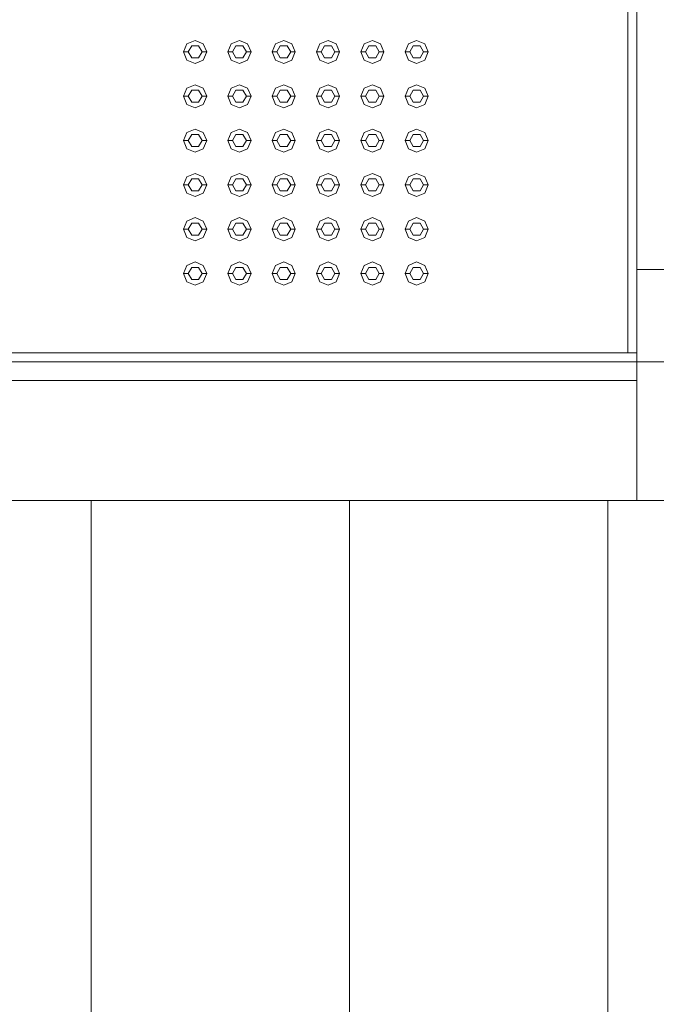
# Model space of a CAD drawing. Header units: millimetres. Extents: x -261 to 187, y -214 to 106.
# Tile 339 of 656: x -190.433 to -189.743, y -86.592 to -85.525. Entities that reach past the tile are written whole.
import ezdxf

# ---------------------------------------------------------------- set-up
doc = ezdxf.new("R2010")
doc.units = ezdxf.units.MM
doc.header["$LTSCALE"] = 0.005
doc.header["$MEASUREMENT"] = 0
for name, color, linetype, lineweight in [('IFC-Elemento construtivo genérico-Contorno', 9, 'Continuous', 5), ('IFC-Escada-Contorno', 9, 'Continuous', 5), ('IFC-Parede padrão-Contorno', 9, 'Continuous', 5), ('IFC-Parede-Contorno', 9, 'Continuous', 5), ('IFC-Pilar-Contorno', 9, 'Continuous', 5), ('IFC-Viga-Contorno', 9, 'Continuous', 5)]:
    doc.layers.add(name, color=color, linetype=linetype, lineweight=lineweight)

msp = doc.modelspace()

# ---------------------------------------------------------------- linework, layer by layer
at = {"layer": 'IFC-Elemento construtivo genérico-Contorno', "lineweight": 5}
for p, q in [((-190.2549, -85.5598), (-190.2513, -85.551)), ((-190.2513, -85.551), (-190.2424, -85.5473)), ((-190.2499, -85.5598), (-190.2462, -85.5533)), ((-190.2462, -85.5533), (-190.2387, -85.5533)), ((-190.2424, -85.5473), (-190.2336, -85.551)), ((-190.2387, -85.5533), (-190.2349, -85.5598)), ((-190.2336, -85.551), (-190.2299, -85.5598)), ((-190.2069, -85.5598), (-190.2033, -85.551)), ((-190.2033, -85.551), (-190.1944, -85.5473)), ((-190.2019, -85.5598), (-190.1982, -85.5533)), ((-190.1982, -85.5533), (-190.1907, -85.5533)), ((-190.1944, -85.5473), (-190.1856, -85.551)), ((-190.1907, -85.5533), (-190.1869, -85.5598)), ((-190.1856, -85.551), (-190.1819, -85.5598)), ((-190.1589, -85.5598), (-190.1553, -85.551)), ((-190.1553, -85.551), (-190.1464, -85.5473)), ((-190.1539, -85.5598), (-190.1502, -85.5533)), ((-190.1502, -85.5533), (-190.1427, -85.5533)), ((-190.1464, -85.5473), (-190.1376, -85.551)), ((-190.1427, -85.5533), (-190.1389, -85.5598)), ((-190.1376, -85.551), (-190.1339, -85.5598)), ((-190.1109, -85.5598), (-190.1073, -85.551)), ((-190.1073, -85.551), (-190.0984, -85.5473)), ((-190.1059, -85.5598), (-190.1022, -85.5533)), ((-190.1022, -85.5533), (-190.0947, -85.5533)), ((-190.0984, -85.5473), (-190.0896, -85.551)), ((-190.0947, -85.5533), (-190.0909, -85.5598)), ((-190.0896, -85.551), (-190.0859, -85.5598)), ((-190.0629, -85.5598), (-190.0593, -85.551)), ((-190.0593, -85.551), (-190.0504, -85.5473)), ((-190.0579, -85.5598), (-190.0542, -85.5533)), ((-190.0542, -85.5533), (-190.0467, -85.5533)), ((-190.0504, -85.5473), (-190.0416, -85.551)), ((-190.0467, -85.5533), (-190.0429, -85.5598)), ((-190.0416, -85.551), (-190.0379, -85.5598)), ((-190.0149, -85.5598), (-190.0113, -85.551)), ((-190.0113, -85.551), (-190.0024, -85.5473)), ((-190.0099, -85.5598), (-190.0062, -85.5533)), ((-190.0062, -85.5533), (-189.9987, -85.5533)), ((-190.0024, -85.5473), (-189.9936, -85.551)), ((-189.9987, -85.5533), (-189.9949, -85.5598)), ((-189.9936, -85.551), (-189.9899, -85.5598)), ((-190.2549, -85.5598), (-190.2499, -85.5598)), ((-190.2549, -85.5598), (-190.2513, -85.5687)), ((-190.2499, -85.5598), (-190.2462, -85.5663)), ((-190.2387, -85.5663), (-190.2349, -85.5598)), ((-190.2349, -85.5598), (-190.2299, -85.5598)), ((-190.2336, -85.5687), (-190.2299, -85.5598)), ((-190.2069, -85.5598), (-190.2019, -85.5598)), ((-190.2069, -85.5598), (-190.2033, -85.5687)), ((-190.2019, -85.5598), (-190.1982, -85.5663)), ((-190.1907, -85.5663), (-190.1869, -85.5598)), ((-190.1869, -85.5598), (-190.1819, -85.5598)), ((-190.1856, -85.5687), (-190.1819, -85.5598)), ((-190.1589, -85.5598), (-190.1539, -85.5598)), ((-190.1589, -85.5598), (-190.1553, -85.5687)), ((-190.1539, -85.5598), (-190.1502, -85.5663)), ((-190.1427, -85.5663), (-190.1389, -85.5598)), ((-190.1389, -85.5598), (-190.1339, -85.5598)), ((-190.1376, -85.5687), (-190.1339, -85.5598)), ((-190.1109, -85.5598), (-190.1059, -85.5598)), ((-190.1109, -85.5598), (-190.1073, -85.5687)), ((-190.1059, -85.5598), (-190.1022, -85.5663)), ((-190.0947, -85.5663), (-190.0909, -85.5598)), ((-190.0909, -85.5598), (-190.0859, -85.5598)), ((-190.0896, -85.5687), (-190.0859, -85.5598)), ((-190.0629, -85.5598), (-190.0579, -85.5598)), ((-190.0629, -85.5598), (-190.0593, -85.5687)), ((-190.0579, -85.5598), (-190.0542, -85.5663)), ((-190.0467, -85.5663), (-190.0429, -85.5598)), ((-190.0429, -85.5598), (-190.0379, -85.5598)), ((-190.0416, -85.5687), (-190.0379, -85.5598)), ((-190.0149, -85.5598), (-190.0099, -85.5598)), ((-190.0149, -85.5598), (-190.0113, -85.5687)), ((-190.0099, -85.5598), (-190.0062, -85.5663)), ((-189.9987, -85.5663), (-189.9949, -85.5598)), ((-189.9949, -85.5598), (-189.9899, -85.5598)), ((-189.9936, -85.5687), (-189.9899, -85.5598)), ((-190.2513, -85.5687), (-190.2424, -85.5723)), ((-190.2462, -85.5663), (-190.2387, -85.5663)), ((-190.2424, -85.5723), (-190.2336, -85.5687)), ((-190.2033, -85.5687), (-190.1944, -85.5723)), ((-190.1982, -85.5663), (-190.1907, -85.5663)), ((-190.1944, -85.5723), (-190.1856, -85.5687)), ((-190.1553, -85.5687), (-190.1464, -85.5723)), ((-190.1502, -85.5663), (-190.1427, -85.5663)), ((-190.1464, -85.5723), (-190.1376, -85.5687)), ((-190.1073, -85.5687), (-190.0984, -85.5723)), ((-190.1022, -85.5663), (-190.0947, -85.5663)), ((-190.0984, -85.5723), (-190.0896, -85.5687)), ((-190.0593, -85.5687), (-190.0504, -85.5723)), ((-190.0542, -85.5663), (-190.0467, -85.5663)), ((-190.0504, -85.5723), (-190.0416, -85.5687)), ((-190.0113, -85.5687), (-190.0024, -85.5723)), ((-190.0062, -85.5663), (-189.9987, -85.5663)), ((-190.0024, -85.5723), (-189.9936, -85.5687)), ((-190.2513, -85.599), (-190.2424, -85.5953)), ((-190.2424, -85.5953), (-190.2336, -85.599)), ((-190.2033, -85.599), (-190.1944, -85.5953)), ((-190.1944, -85.5953), (-190.1856, -85.599)), ((-190.1553, -85.599), (-190.1464, -85.5953)), ((-190.1464, -85.5953), (-190.1376, -85.599)), ((-190.1073, -85.599), (-190.0984, -85.5953)), ((-190.0984, -85.5953), (-190.0896, -85.599)), ((-190.0593, -85.599), (-190.0504, -85.5953)), ((-190.0504, -85.5953), (-190.0416, -85.599)), ((-190.0113, -85.599), (-190.0024, -85.5953)), ((-190.0024, -85.5953), (-189.9936, -85.599)), ((-190.2549, -85.6078), (-190.2513, -85.599)), ((-190.2549, -85.6078), (-190.2499, -85.6078)), ((-190.2549, -85.6078), (-190.2513, -85.6167)), ((-190.2499, -85.6078), (-190.2462, -85.6013)), ((-190.2499, -85.6078), (-190.2462, -85.6143)), ((-190.2462, -85.6013), (-190.2387, -85.6013)), ((-190.2387, -85.6013), (-190.2349, -85.6078)), ((-190.2387, -85.6143), (-190.2349, -85.6078)), ((-190.2349, -85.6078), (-190.2299, -85.6078)), ((-190.2336, -85.599), (-190.2299, -85.6078)), ((-190.2336, -85.6167), (-190.2299, -85.6078)), ((-190.2069, -85.6078), (-190.2033, -85.599)), ((-190.2069, -85.6078), (-190.2019, -85.6078)), ((-190.2069, -85.6078), (-190.2033, -85.6167)), ((-190.2019, -85.6078), (-190.1982, -85.6013)), ((-190.2019, -85.6078), (-190.1982, -85.6143)), ((-190.1982, -85.6013), (-190.1907, -85.6013)), ((-190.1907, -85.6013), (-190.1869, -85.6078)), ((-190.1907, -85.6143), (-190.1869, -85.6078)), ((-190.1869, -85.6078), (-190.1819, -85.6078)), ((-190.1856, -85.599), (-190.1819, -85.6078)), ((-190.1856, -85.6167), (-190.1819, -85.6078)), ((-190.1589, -85.6078), (-190.1553, -85.599)), ((-190.1589, -85.6078), (-190.1539, -85.6078)), ((-190.1589, -85.6078), (-190.1553, -85.6167)), ((-190.1539, -85.6078), (-190.1502, -85.6013)), ((-190.1539, -85.6078), (-190.1502, -85.6143)), ((-190.1502, -85.6013), (-190.1427, -85.6013)), ((-190.1427, -85.6013), (-190.1389, -85.6078)), ((-190.1427, -85.6143), (-190.1389, -85.6078)), ((-190.1389, -85.6078), (-190.1339, -85.6078)), ((-190.1376, -85.599), (-190.1339, -85.6078)), ((-190.1376, -85.6167), (-190.1339, -85.6078)), ((-190.1109, -85.6078), (-190.1073, -85.599)), ((-190.1109, -85.6078), (-190.1059, -85.6078)), ((-190.1109, -85.6078), (-190.1073, -85.6167)), ((-190.1059, -85.6078), (-190.1022, -85.6013)), ((-190.1059, -85.6078), (-190.1022, -85.6143)), ((-190.1022, -85.6013), (-190.0947, -85.6013)), ((-190.0947, -85.6013), (-190.0909, -85.6078)), ((-190.0947, -85.6143), (-190.0909, -85.6078)), ((-190.0909, -85.6078), (-190.0859, -85.6078)), ((-190.0896, -85.599), (-190.0859, -85.6078)), ((-190.0896, -85.6167), (-190.0859, -85.6078)), ((-190.0629, -85.6078), (-190.0593, -85.599)), ((-190.0629, -85.6078), (-190.0579, -85.6078)), ((-190.0629, -85.6078), (-190.0593, -85.6167)), ((-190.0579, -85.6078), (-190.0542, -85.6013)), ((-190.0579, -85.6078), (-190.0542, -85.6143)), ((-190.0542, -85.6013), (-190.0467, -85.6013)), ((-190.0467, -85.6013), (-190.0429, -85.6078)), ((-190.0467, -85.6143), (-190.0429, -85.6078)), ((-190.0429, -85.6078), (-190.0379, -85.6078)), ((-190.0416, -85.599), (-190.0379, -85.6078)), ((-190.0416, -85.6167), (-190.0379, -85.6078)), ((-190.0149, -85.6078), (-190.0113, -85.599)), ((-190.0149, -85.6078), (-190.0099, -85.6078)), ((-190.0149, -85.6078), (-190.0113, -85.6167)), ((-190.0099, -85.6078), (-190.0062, -85.6013)), ((-190.0099, -85.6078), (-190.0062, -85.6143)), ((-190.0062, -85.6013), (-189.9987, -85.6013)), ((-189.9987, -85.6013), (-189.9949, -85.6078)), ((-189.9987, -85.6143), (-189.9949, -85.6078)), ((-189.9949, -85.6078), (-189.9899, -85.6078)), ((-189.9936, -85.599), (-189.9899, -85.6078)), ((-189.9936, -85.6167), (-189.9899, -85.6078)), ((-190.2513, -85.6167), (-190.2424, -85.6203)), ((-190.2462, -85.6143), (-190.2387, -85.6143)), ((-190.2424, -85.6203), (-190.2336, -85.6167)), ((-190.2033, -85.6167), (-190.1944, -85.6203)), ((-190.1982, -85.6143), (-190.1907, -85.6143)), ((-190.1944, -85.6203), (-190.1856, -85.6167)), ((-190.1553, -85.6167), (-190.1464, -85.6203)), ((-190.1502, -85.6143), (-190.1427, -85.6143)), ((-190.1464, -85.6203), (-190.1376, -85.6167)), ((-190.1073, -85.6167), (-190.0984, -85.6203)), ((-190.1022, -85.6143), (-190.0947, -85.6143)), ((-190.0984, -85.6203), (-190.0896, -85.6167)), ((-190.0593, -85.6167), (-190.0504, -85.6203)), ((-190.0542, -85.6143), (-190.0467, -85.6143)), ((-190.0504, -85.6203), (-190.0416, -85.6167)), ((-190.0113, -85.6167), (-190.0024, -85.6203)), ((-190.0062, -85.6143), (-189.9987, -85.6143)), ((-190.0024, -85.6203), (-189.9936, -85.6167)), ((-190.2549, -85.6558), (-190.2513, -85.647)), ((-190.2513, -85.647), (-190.2424, -85.6433)), ((-190.2499, -85.6558), (-190.2462, -85.6493)), ((-190.2462, -85.6493), (-190.2387, -85.6493)), ((-190.2424, -85.6433), (-190.2336, -85.647)), ((-190.2387, -85.6493), (-190.2349, -85.6558)), ((-190.2336, -85.647), (-190.2299, -85.6558)), ((-190.2069, -85.6558), (-190.2033, -85.647)), ((-190.2033, -85.647), (-190.1944, -85.6433)), ((-190.2019, -85.6558), (-190.1982, -85.6493)), ((-190.1982, -85.6493), (-190.1907, -85.6493)), ((-190.1944, -85.6433), (-190.1856, -85.647)), ((-190.1907, -85.6493), (-190.1869, -85.6558)), ((-190.1856, -85.647), (-190.1819, -85.6558)), ((-190.1589, -85.6558), (-190.1553, -85.647)), ((-190.1553, -85.647), (-190.1464, -85.6433)), ((-190.1539, -85.6558), (-190.1502, -85.6493)), ((-190.1502, -85.6493), (-190.1427, -85.6493)), ((-190.1464, -85.6433), (-190.1376, -85.647)), ((-190.1427, -85.6493), (-190.1389, -85.6558)), ((-190.1376, -85.647), (-190.1339, -85.6558)), ((-190.1109, -85.6558), (-190.1073, -85.647)), ((-190.1073, -85.647), (-190.0984, -85.6433)), ((-190.1059, -85.6558), (-190.1022, -85.6493)), ((-190.1022, -85.6493), (-190.0947, -85.6493)), ((-190.0984, -85.6433), (-190.0896, -85.647)), ((-190.0947, -85.6493), (-190.0909, -85.6558)), ((-190.0896, -85.647), (-190.0859, -85.6558)), ((-190.0629, -85.6558), (-190.0593, -85.647)), ((-190.0593, -85.647), (-190.0504, -85.6433)), ((-190.0579, -85.6558), (-190.0542, -85.6493)), ((-190.0542, -85.6493), (-190.0467, -85.6493)), ((-190.0504, -85.6433), (-190.0416, -85.647)), ((-190.0467, -85.6493), (-190.0429, -85.6558)), ((-190.0416, -85.647), (-190.0379, -85.6558)), ((-190.0149, -85.6558), (-190.0113, -85.647)), ((-190.0113, -85.647), (-190.0024, -85.6433)), ((-190.0099, -85.6558), (-190.0062, -85.6493)), ((-190.0062, -85.6493), (-189.9987, -85.6493)), ((-190.0024, -85.6433), (-189.9936, -85.647)), ((-189.9987, -85.6493), (-189.9949, -85.6558)), ((-189.9936, -85.647), (-189.9899, -85.6558)), ((-190.2549, -85.6558), (-190.2499, -85.6558)), ((-190.2549, -85.6558), (-190.2513, -85.6647)), ((-190.2499, -85.6558), (-190.2462, -85.6623)), ((-190.2387, -85.6623), (-190.2349, -85.6558)), ((-190.2349, -85.6558), (-190.2299, -85.6558)), ((-190.2336, -85.6647), (-190.2299, -85.6558)), ((-190.2069, -85.6558), (-190.2019, -85.6558)), ((-190.2069, -85.6558), (-190.2033, -85.6647)), ((-190.2019, -85.6558), (-190.1982, -85.6623)), ((-190.1907, -85.6623), (-190.1869, -85.6558)), ((-190.1869, -85.6558), (-190.1819, -85.6558)), ((-190.1856, -85.6647), (-190.1819, -85.6558)), ((-190.1589, -85.6558), (-190.1539, -85.6558)), ((-190.1589, -85.6558), (-190.1553, -85.6647)), ((-190.1539, -85.6558), (-190.1502, -85.6623)), ((-190.1427, -85.6623), (-190.1389, -85.6558)), ((-190.1389, -85.6558), (-190.1339, -85.6558)), ((-190.1376, -85.6647), (-190.1339, -85.6558)), ((-190.1109, -85.6558), (-190.1059, -85.6558)), ((-190.1109, -85.6558), (-190.1073, -85.6647)), ((-190.1059, -85.6558), (-190.1022, -85.6623)), ((-190.0947, -85.6623), (-190.0909, -85.6558)), ((-190.0909, -85.6558), (-190.0859, -85.6558)), ((-190.0896, -85.6647), (-190.0859, -85.6558)), ((-190.0629, -85.6558), (-190.0579, -85.6558)), ((-190.0629, -85.6558), (-190.0593, -85.6647)), ((-190.0579, -85.6558), (-190.0542, -85.6623)), ((-190.0467, -85.6623), (-190.0429, -85.6558)), ((-190.0429, -85.6558), (-190.0379, -85.6558)), ((-190.0416, -85.6647), (-190.0379, -85.6558)), ((-190.0149, -85.6558), (-190.0099, -85.6558)), ((-190.0149, -85.6558), (-190.0113, -85.6647)), ((-190.0099, -85.6558), (-190.0062, -85.6623)), ((-189.9987, -85.6623), (-189.9949, -85.6558)), ((-189.9949, -85.6558), (-189.9899, -85.6558)), ((-189.9936, -85.6647), (-189.9899, -85.6558)), ((-190.2513, -85.6647), (-190.2424, -85.6683)), ((-190.2462, -85.6623), (-190.2387, -85.6623)), ((-190.2424, -85.6683), (-190.2336, -85.6647)), ((-190.2033, -85.6647), (-190.1944, -85.6683)), ((-190.1982, -85.6623), (-190.1907, -85.6623)), ((-190.1944, -85.6683), (-190.1856, -85.6647)), ((-190.1553, -85.6647), (-190.1464, -85.6683)), ((-190.1502, -85.6623), (-190.1427, -85.6623)), ((-190.1464, -85.6683), (-190.1376, -85.6647)), ((-190.1073, -85.6647), (-190.0984, -85.6683)), ((-190.1022, -85.6623), (-190.0947, -85.6623)), ((-190.0984, -85.6683), (-190.0896, -85.6647)), ((-190.0593, -85.6647), (-190.0504, -85.6683)), ((-190.0542, -85.6623), (-190.0467, -85.6623)), ((-190.0504, -85.6683), (-190.0416, -85.6647)), ((-190.0113, -85.6647), (-190.0024, -85.6683)), ((-190.0062, -85.6623), (-189.9987, -85.6623)), ((-190.0024, -85.6683), (-189.9936, -85.6647)), ((-190.2513, -85.695), (-190.2424, -85.6913)), ((-190.2424, -85.6913), (-190.2336, -85.695)), ((-190.2033, -85.695), (-190.1944, -85.6913)), ((-190.1944, -85.6913), (-190.1856, -85.695)), ((-190.1553, -85.695), (-190.1464, -85.6913)), ((-190.1464, -85.6913), (-190.1376, -85.695)), ((-190.1073, -85.695), (-190.0984, -85.6913)), ((-190.0984, -85.6913), (-190.0896, -85.695)), ((-190.0593, -85.695), (-190.0504, -85.6913)), ((-190.0504, -85.6913), (-190.0416, -85.695)), ((-190.0113, -85.695), (-190.0024, -85.6913)), ((-190.0024, -85.6913), (-189.9936, -85.695)), ((-190.2549, -85.7038), (-190.2513, -85.695)), ((-190.2549, -85.7038), (-190.2499, -85.7038)), ((-190.2549, -85.7038), (-190.2513, -85.7127)), ((-190.2499, -85.7038), (-190.2462, -85.6973)), ((-190.2499, -85.7038), (-190.2462, -85.7103)), ((-190.2462, -85.6973), (-190.2387, -85.6973)), ((-190.2387, -85.6973), (-190.2349, -85.7038)), ((-190.2387, -85.7103), (-190.2349, -85.7038)), ((-190.2349, -85.7038), (-190.2299, -85.7038)), ((-190.2336, -85.695), (-190.2299, -85.7038)), ((-190.2336, -85.7127), (-190.2299, -85.7038)), ((-190.2069, -85.7038), (-190.2033, -85.695)), ((-190.2069, -85.7038), (-190.2019, -85.7038)), ((-190.2069, -85.7038), (-190.2033, -85.7127)), ((-190.2019, -85.7038), (-190.1982, -85.6973)), ((-190.2019, -85.7038), (-190.1982, -85.7103)), ((-190.1982, -85.6973), (-190.1907, -85.6973)), ((-190.1907, -85.6973), (-190.1869, -85.7038)), ((-190.1907, -85.7103), (-190.1869, -85.7038)), ((-190.1869, -85.7038), (-190.1819, -85.7038)), ((-190.1856, -85.695), (-190.1819, -85.7038)), ((-190.1856, -85.7127), (-190.1819, -85.7038)), ((-190.1589, -85.7038), (-190.1553, -85.695)), ((-190.1589, -85.7038), (-190.1539, -85.7038)), ((-190.1589, -85.7038), (-190.1553, -85.7127)), ((-190.1539, -85.7038), (-190.1502, -85.6973)), ((-190.1539, -85.7038), (-190.1502, -85.7103)), ((-190.1502, -85.6973), (-190.1427, -85.6973)), ((-190.1427, -85.6973), (-190.1389, -85.7038)), ((-190.1427, -85.7103), (-190.1389, -85.7038)), ((-190.1389, -85.7038), (-190.1339, -85.7038)), ((-190.1376, -85.695), (-190.1339, -85.7038)), ((-190.1376, -85.7127), (-190.1339, -85.7038)), ((-190.1109, -85.7038), (-190.1073, -85.695)), ((-190.1109, -85.7038), (-190.1059, -85.7038)), ((-190.1109, -85.7038), (-190.1073, -85.7127)), ((-190.1059, -85.7038), (-190.1022, -85.6973)), ((-190.1059, -85.7038), (-190.1022, -85.7103)), ((-190.1022, -85.6973), (-190.0947, -85.6973)), ((-190.0947, -85.6973), (-190.0909, -85.7038)), ((-190.0947, -85.7103), (-190.0909, -85.7038)), ((-190.0909, -85.7038), (-190.0859, -85.7038)), ((-190.0896, -85.695), (-190.0859, -85.7038)), ((-190.0896, -85.7127), (-190.0859, -85.7038)), ((-190.0629, -85.7038), (-190.0593, -85.695)), ((-190.0629, -85.7038), (-190.0579, -85.7038)), ((-190.0629, -85.7038), (-190.0593, -85.7127)), ((-190.0579, -85.7038), (-190.0542, -85.6973)), ((-190.0579, -85.7038), (-190.0542, -85.7103)), ((-190.0542, -85.6973), (-190.0467, -85.6973)), ((-190.0467, -85.6973), (-190.0429, -85.7038)), ((-190.0467, -85.7103), (-190.0429, -85.7038)), ((-190.0429, -85.7038), (-190.0379, -85.7038)), ((-190.0416, -85.695), (-190.0379, -85.7038)), ((-190.0416, -85.7127), (-190.0379, -85.7038)), ((-190.0149, -85.7038), (-190.0113, -85.695)), ((-190.0149, -85.7038), (-190.0099, -85.7038)), ((-190.0149, -85.7038), (-190.0113, -85.7127)), ((-190.0099, -85.7038), (-190.0062, -85.6973)), ((-190.0099, -85.7038), (-190.0062, -85.7103)), ((-190.0062, -85.6973), (-189.9987, -85.6973)), ((-189.9987, -85.6973), (-189.9949, -85.7038)), ((-189.9987, -85.7103), (-189.9949, -85.7038)), ((-189.9949, -85.7038), (-189.9899, -85.7038)), ((-189.9936, -85.695), (-189.9899, -85.7038)), ((-189.9936, -85.7127), (-189.9899, -85.7038)), ((-190.2513, -85.7127), (-190.2424, -85.7163)), ((-190.2462, -85.7103), (-190.2387, -85.7103)), ((-190.2424, -85.7163), (-190.2336, -85.7127)), ((-190.2033, -85.7127), (-190.1944, -85.7163)), ((-190.1982, -85.7103), (-190.1907, -85.7103)), ((-190.1944, -85.7163), (-190.1856, -85.7127)), ((-190.1553, -85.7127), (-190.1464, -85.7163)), ((-190.1502, -85.7103), (-190.1427, -85.7103)), ((-190.1464, -85.7163), (-190.1376, -85.7127)), ((-190.1073, -85.7127), (-190.0984, -85.7163)), ((-190.1022, -85.7103), (-190.0947, -85.7103)), ((-190.0984, -85.7163), (-190.0896, -85.7127)), ((-190.0593, -85.7127), (-190.0504, -85.7163)), ((-190.0542, -85.7103), (-190.0467, -85.7103)), ((-190.0504, -85.7163), (-190.0416, -85.7127)), ((-190.0113, -85.7127), (-190.0024, -85.7163)), ((-190.0062, -85.7103), (-189.9987, -85.7103)), ((-190.0024, -85.7163), (-189.9936, -85.7127)), ((-190.2549, -85.7518), (-190.2513, -85.743)), ((-190.2513, -85.743), (-190.2424, -85.7393)), ((-190.2499, -85.7518), (-190.2462, -85.7453)), ((-190.2462, -85.7453), (-190.2387, -85.7453)), ((-190.2424, -85.7393), (-190.2336, -85.743)), ((-190.2387, -85.7453), (-190.2349, -85.7518)), ((-190.2336, -85.743), (-190.2299, -85.7518)), ((-190.2069, -85.7518), (-190.2033, -85.743)), ((-190.2033, -85.743), (-190.1944, -85.7393)), ((-190.2019, -85.7518), (-190.1982, -85.7453)), ((-190.1982, -85.7453), (-190.1907, -85.7453)), ((-190.1944, -85.7393), (-190.1856, -85.743)), ((-190.1907, -85.7453), (-190.1869, -85.7518)), ((-190.1856, -85.743), (-190.1819, -85.7518)), ((-190.1589, -85.7518), (-190.1553, -85.743)), ((-190.1553, -85.743), (-190.1464, -85.7393)), ((-190.1539, -85.7518), (-190.1502, -85.7453)), ((-190.1502, -85.7453), (-190.1427, -85.7453)), ((-190.1464, -85.7393), (-190.1376, -85.743)), ((-190.1427, -85.7453), (-190.1389, -85.7518)), ((-190.1376, -85.743), (-190.1339, -85.7518)), ((-190.1109, -85.7518), (-190.1073, -85.743)), ((-190.1073, -85.743), (-190.0984, -85.7393)), ((-190.1059, -85.7518), (-190.1022, -85.7453)), ((-190.1022, -85.7453), (-190.0947, -85.7453)), ((-190.0984, -85.7393), (-190.0896, -85.743)), ((-190.0947, -85.7453), (-190.0909, -85.7518)), ((-190.0896, -85.743), (-190.0859, -85.7518)), ((-190.0629, -85.7518), (-190.0593, -85.743)), ((-190.0593, -85.743), (-190.0504, -85.7393)), ((-190.0579, -85.7518), (-190.0542, -85.7453)), ((-190.0542, -85.7453), (-190.0467, -85.7453)), ((-190.0504, -85.7393), (-190.0416, -85.743)), ((-190.0467, -85.7453), (-190.0429, -85.7518)), ((-190.0416, -85.743), (-190.0379, -85.7518)), ((-190.0149, -85.7518), (-190.0113, -85.743)), ((-190.0113, -85.743), (-190.0024, -85.7393)), ((-190.0099, -85.7518), (-190.0062, -85.7453)), ((-190.0062, -85.7453), (-189.9987, -85.7453)), ((-190.0024, -85.7393), (-189.9936, -85.743)), ((-189.9987, -85.7453), (-189.9949, -85.7518)), ((-189.9936, -85.743), (-189.9899, -85.7518)), ((-190.2549, -85.7518), (-190.2499, -85.7518)), ((-190.2549, -85.7518), (-190.2513, -85.7607)), ((-190.2499, -85.7518), (-190.2462, -85.7583)), ((-190.2387, -85.7583), (-190.2349, -85.7518)), ((-190.2349, -85.7518), (-190.2299, -85.7518)), ((-190.2336, -85.7607), (-190.2299, -85.7518)), ((-190.2069, -85.7518), (-190.2019, -85.7518)), ((-190.2069, -85.7518), (-190.2033, -85.7607)), ((-190.2019, -85.7518), (-190.1982, -85.7583)), ((-190.1907, -85.7583), (-190.1869, -85.7518)), ((-190.1869, -85.7518), (-190.1819, -85.7518)), ((-190.1856, -85.7607), (-190.1819, -85.7518)), ((-190.1589, -85.7518), (-190.1539, -85.7518)), ((-190.1589, -85.7518), (-190.1553, -85.7607)), ((-190.1539, -85.7518), (-190.1502, -85.7583)), ((-190.1427, -85.7583), (-190.1389, -85.7518)), ((-190.1389, -85.7518), (-190.1339, -85.7518)), ((-190.1376, -85.7607), (-190.1339, -85.7518)), ((-190.1109, -85.7518), (-190.1059, -85.7518)), ((-190.1109, -85.7518), (-190.1073, -85.7607)), ((-190.1059, -85.7518), (-190.1022, -85.7583)), ((-190.0947, -85.7583), (-190.0909, -85.7518)), ((-190.0909, -85.7518), (-190.0859, -85.7518)), ((-190.0896, -85.7607), (-190.0859, -85.7518)), ((-190.0629, -85.7518), (-190.0579, -85.7518)), ((-190.0629, -85.7518), (-190.0593, -85.7607)), ((-190.0579, -85.7518), (-190.0542, -85.7583)), ((-190.0467, -85.7583), (-190.0429, -85.7518)), ((-190.0429, -85.7518), (-190.0379, -85.7518)), ((-190.0416, -85.7607), (-190.0379, -85.7518)), ((-190.0149, -85.7518), (-190.0099, -85.7518)), ((-190.0149, -85.7518), (-190.0113, -85.7607)), ((-190.0099, -85.7518), (-190.0062, -85.7583)), ((-189.9987, -85.7583), (-189.9949, -85.7518)), ((-189.9949, -85.7518), (-189.9899, -85.7518)), ((-189.9936, -85.7607), (-189.9899, -85.7518)), ((-190.2513, -85.7607), (-190.2424, -85.7643)), ((-190.2462, -85.7583), (-190.2387, -85.7583)), ((-190.2424, -85.7643), (-190.2336, -85.7607)), ((-190.2033, -85.7607), (-190.1944, -85.7643)), ((-190.1982, -85.7583), (-190.1907, -85.7583)), ((-190.1944, -85.7643), (-190.1856, -85.7607)), ((-190.1553, -85.7607), (-190.1464, -85.7643)), ((-190.1502, -85.7583), (-190.1427, -85.7583)), ((-190.1464, -85.7643), (-190.1376, -85.7607)), ((-190.1073, -85.7607), (-190.0984, -85.7643)), ((-190.1022, -85.7583), (-190.0947, -85.7583)), ((-190.0984, -85.7643), (-190.0896, -85.7607)), ((-190.0593, -85.7607), (-190.0504, -85.7643)), ((-190.0542, -85.7583), (-190.0467, -85.7583)), ((-190.0504, -85.7643), (-190.0416, -85.7607)), ((-190.0113, -85.7607), (-190.0024, -85.7643)), ((-190.0062, -85.7583), (-189.9987, -85.7583)), ((-190.0024, -85.7643), (-189.9936, -85.7607)), ((-190.2513, -85.791), (-190.2424, -85.7873)), ((-190.2424, -85.7873), (-190.2336, -85.791)), ((-190.2033, -85.791), (-190.1944, -85.7873)), ((-190.1944, -85.7873), (-190.1856, -85.791)), ((-190.1553, -85.791), (-190.1464, -85.7873)), ((-190.1464, -85.7873), (-190.1376, -85.791)), ((-190.1073, -85.791), (-190.0984, -85.7873)), ((-190.0984, -85.7873), (-190.0896, -85.791)), ((-190.0593, -85.791), (-190.0504, -85.7873)), ((-190.0504, -85.7873), (-190.0416, -85.791)), ((-190.0113, -85.791), (-190.0024, -85.7873)), ((-190.0024, -85.7873), (-189.9936, -85.791)), ((-190.2549, -85.7998), (-190.2513, -85.791)), ((-190.2549, -85.7998), (-190.2499, -85.7998)), ((-190.2549, -85.7998), (-190.2513, -85.8087)), ((-190.2499, -85.7998), (-190.2462, -85.7933)), ((-190.2499, -85.7998), (-190.2462, -85.8063)), ((-190.2462, -85.7933), (-190.2387, -85.7933)), ((-190.2387, -85.7933), (-190.2349, -85.7998)), ((-190.2387, -85.8063), (-190.2349, -85.7998)), ((-190.2349, -85.7998), (-190.2299, -85.7998)), ((-190.2336, -85.791), (-190.2299, -85.7998)), ((-190.2336, -85.8087), (-190.2299, -85.7998)), ((-190.2069, -85.7998), (-190.2033, -85.791)), ((-190.2069, -85.7998), (-190.2019, -85.7998)), ((-190.2069, -85.7998), (-190.2033, -85.8087)), ((-190.2019, -85.7998), (-190.1982, -85.7933)), ((-190.2019, -85.7998), (-190.1982, -85.8063)), ((-190.1982, -85.7933), (-190.1907, -85.7933)), ((-190.1907, -85.7933), (-190.1869, -85.7998)), ((-190.1907, -85.8063), (-190.1869, -85.7998)), ((-190.1869, -85.7998), (-190.1819, -85.7998)), ((-190.1856, -85.791), (-190.1819, -85.7998)), ((-190.1856, -85.8087), (-190.1819, -85.7998)), ((-190.1589, -85.7998), (-190.1553, -85.791)), ((-190.1589, -85.7998), (-190.1539, -85.7998)), ((-190.1589, -85.7998), (-190.1553, -85.8087)), ((-190.1539, -85.7998), (-190.1502, -85.7933)), ((-190.1539, -85.7998), (-190.1502, -85.8063)), ((-190.1502, -85.7933), (-190.1427, -85.7933)), ((-190.1427, -85.7933), (-190.1389, -85.7998)), ((-190.1427, -85.8063), (-190.1389, -85.7998)), ((-190.1389, -85.7998), (-190.1339, -85.7998)), ((-190.1376, -85.791), (-190.1339, -85.7998)), ((-190.1376, -85.8087), (-190.1339, -85.7998)), ((-190.1109, -85.7998), (-190.1073, -85.791)), ((-190.1109, -85.7998), (-190.1059, -85.7998)), ((-190.1109, -85.7998), (-190.1073, -85.8087)), ((-190.1059, -85.7998), (-190.1022, -85.7933)), ((-190.1059, -85.7998), (-190.1022, -85.8063)), ((-190.1022, -85.7933), (-190.0947, -85.7933)), ((-190.0947, -85.7933), (-190.0909, -85.7998)), ((-190.0947, -85.8063), (-190.0909, -85.7998)), ((-190.0909, -85.7998), (-190.0859, -85.7998)), ((-190.0896, -85.791), (-190.0859, -85.7998)), ((-190.0896, -85.8087), (-190.0859, -85.7998)), ((-190.0629, -85.7998), (-190.0593, -85.791)), ((-190.0629, -85.7998), (-190.0579, -85.7998)), ((-190.0629, -85.7998), (-190.0593, -85.8087)), ((-190.0579, -85.7998), (-190.0542, -85.7933)), ((-190.0579, -85.7998), (-190.0542, -85.8063)), ((-190.0542, -85.7933), (-190.0467, -85.7933)), ((-190.0467, -85.7933), (-190.0429, -85.7998)), ((-190.0467, -85.8063), (-190.0429, -85.7998)), ((-190.0429, -85.7998), (-190.0379, -85.7998)), ((-190.0416, -85.791), (-190.0379, -85.7998)), ((-190.0416, -85.8087), (-190.0379, -85.7998)), ((-190.0149, -85.7998), (-190.0113, -85.791)), ((-190.0149, -85.7998), (-190.0099, -85.7998)), ((-190.0149, -85.7998), (-190.0113, -85.8087)), ((-190.0099, -85.7998), (-190.0062, -85.7933)), ((-190.0099, -85.7998), (-190.0062, -85.8063)), ((-190.0062, -85.7933), (-189.9987, -85.7933)), ((-189.9987, -85.7933), (-189.9949, -85.7998)), ((-189.9987, -85.8063), (-189.9949, -85.7998)), ((-189.9949, -85.7998), (-189.9899, -85.7998)), ((-189.9936, -85.791), (-189.9899, -85.7998)), ((-189.9936, -85.8087), (-189.9899, -85.7998)), ((-190.2513, -85.8087), (-190.2424, -85.8123)), ((-190.2462, -85.8063), (-190.2387, -85.8063)), ((-190.2424, -85.8123), (-190.2336, -85.8087)), ((-190.2033, -85.8087), (-190.1944, -85.8123)), ((-190.1982, -85.8063), (-190.1907, -85.8063)), ((-190.1944, -85.8123), (-190.1856, -85.8087)), ((-190.1553, -85.8087), (-190.1464, -85.8123)), ((-190.1502, -85.8063), (-190.1427, -85.8063)), ((-190.1464, -85.8123), (-190.1376, -85.8087)), ((-190.1073, -85.8087), (-190.0984, -85.8123)), ((-190.1022, -85.8063), (-190.0947, -85.8063)), ((-190.0984, -85.8123), (-190.0896, -85.8087)), ((-190.0593, -85.8087), (-190.0504, -85.8123)), ((-190.0542, -85.8063), (-190.0467, -85.8063)), ((-190.0504, -85.8123), (-190.0416, -85.8087)), ((-190.0113, -85.8087), (-190.0024, -85.8123)), ((-190.0062, -85.8063), (-189.9987, -85.8063)), ((-190.0024, -85.8123), (-189.9936, -85.8087))]:
    msp.add_line(p, q, dxfattribs=at)
at = {"layer": 'IFC-Escada-Contorno', "lineweight": 5}
for p, q in [((-190.6352, -86.0458), (-190.3552, -86.0458)), ((-190.3552, -86.0458), (-190.0752, -86.0458)), ((-190.3552, -87.6947), (-190.3552, -86.0458)), ((-190.0752, -86.0458), (-189.7951, -86.0458)), ((-190.0752, -87.6947), (-190.0752, -86.0458)), ((-189.7951, -86.0458), (-189.5152, -86.0458)), ((-189.7951, -87.6947), (-189.7951, -86.0458))]:
    msp.add_line(p, q, dxfattribs=at)
at = {"layer": 'IFC-Parede padrão-Contorno', "lineweight": 5}
for p, q in [((-189.7737, -85.7384), (-189.7737, -85.3557)), ((-189.7637, -85.7384), (-189.7637, -85.3557)), ((-189.7637, -85.8956), (-189.7637, -85.702)), ((-189.7737, -85.8856), (-189.7737, -85.7384)), ((-190.8939, -85.8856), (-190.0777, -85.8856)), ((-190.8939, -85.8956), (-190.1094, -85.8956)), ((-190.0777, -85.8856), (-189.7637, -85.8856)), ((-190.0777, -85.8956), (-189.7637, -85.8956))]:
    msp.add_line(p, q, dxfattribs=at)
at = {"layer": 'IFC-Parede-Contorno', "lineweight": 5}
for p, q in [((-190.1094, -85.8956), (-189.8756, -85.8956)), ((-189.8756, -85.8956), (-187.3037, -85.8956)), ((-190.8839, -86.0456), (-190.3408, -86.0456)), ((-190.3408, -86.0456), (-189.8756, -86.0456)), ((-189.8756, -86.0456), (-187.3037, -86.0456))]:
    msp.add_line(p, q, dxfattribs=at)
at = {"layer": 'IFC-Pilar-Contorno', "lineweight": 5}
for p, q in [((-189.7637, -85.8999), (-189.7637, -85.7956)), ((-189.7637, -85.7956), (-189.7218, -85.7956)), ((-189.7637, -85.9757), (-189.7637, -85.8999)), ((-189.7637, -86.0456), (-189.7637, -85.9757))]:
    msp.add_line(p, q, dxfattribs=at)
at = {"layer": 'IFC-Viga-Contorno', "lineweight": 5}
msp.add_line((-190.8839, -85.9157), (-189.7637, -85.9157), dxfattribs=at)

doc.saveas('drawing.dxf')
